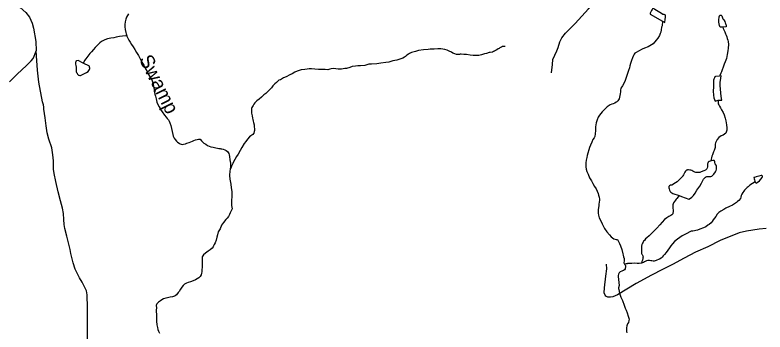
# Model space of a CAD drawing. Extents: x 2220236 to 2384410, y 720751 to 894131.
# Drawn here: x 2276098 to 2284074, y 829484 to 832849 of the extents above; entities that cross this region are included whole.
import ezdxf

# ---------------------------------------------------------------- set-up
doc = ezdxf.new("R2010")
doc.units = 0
for name, color, linetype in [('Exist Hydrographic Creek Single Shore', 7, 'Continuous'), ('Exist Hydrographic Creek Single Shore Label', 7, 'Continuous'), ('Exist Hydrographic Misc Water Feature', 7, 'Continuous'), ('Exist Hydrographic Pond Under 1500 Sq Ft', 7, 'Continuous'), ('Exist Road Non-System Type 51', 7, 'Continuous')]:
    doc.layers.add(name, color=color, linetype=linetype)

msp = doc.modelspace()

# ---------------------------------------------------------------- linework, layer by layer
at = {"layer": 'Exist Hydrographic Creek Single Shore'}
for points in [[(2277305.7, 832861.6), (2277293.8, 832843.8), (2277283.9, 832826), (2277276.3, 832805.5)], [(2277276.3, 832805.5), (2277270.4, 832777.1), (2277266.6, 832747.6), (2277266.7, 832723), (2277271.1, 832697.4), (2277277.3, 832665.4), (2277281.6, 832649.6), (2277287.7, 832627.5), (2277288.6, 832625.8)], [(2277288.6, 832625.8), (2277295.8, 832609.3), (2277308.1, 832583.4), (2277322.4, 832559.5), (2277336.7, 832537.9), (2277354.8, 832512), (2277372.9, 832484.7), (2277391.3, 832452.2), (2277411.6, 832418.3), (2277428, 832385.1), (2277448.2, 832348.7), (2277466.5, 832315.5), (2277484.8, 832277.4), (2277502.9, 832249.1), (2277517.3, 832219.3), (2277529.4, 832201.7), (2277541.4, 832177.8), (2277551.9, 832159.5), (2277560, 832139.7), (2277566.4, 832115.6), (2277572.4, 832090.2), (2277576.5, 832066.2), (2277578.9, 832039.9), (2277585.2, 832010.3), (2277591.2, 831986.5), (2277599.5, 831960.1), (2277603.7, 831940.4), (2277607.7, 831924.5), (2277618.3, 831900.7), (2277632.5, 831874.8), (2277642.7, 831856.6), (2277656.9, 831831), (2277662.9, 831822.7), (2277687.1, 831786.8), (2277705.4, 831765.1), (2277717.5, 831751), (2277729.7, 831735), (2277738, 831723.4), (2277745.8, 831705.2), (2277754.1, 831677.1), (2277762.2, 831643.5), (2277770.8, 831612.2), (2277775, 831581.6), (2277781.2, 831563.4), (2277791.3, 831541.9), (2277801.2, 831527.9), (2277815.5, 831510.2), (2277827.5, 831500.1), (2277844, 831488.3), (2277855.9, 831480.9), (2277863.8, 831478.1), (2277873.9, 831476.2), (2277890, 831476.9), (2277909.8, 831483), (2277925.6, 831489.2), (2277951.4, 831497.6), (2277985.8, 831511.6), (2278001.3, 831517.9), (2278017.2, 831524.1), (2278035.3, 831528), (2278049.5, 831530), (2278067.5, 831530.6), (2278081.3, 831512.3), (2278107.7, 831490.4), (2278127.8, 831476.9), (2278143.9, 831465), (2278161.8, 831457.1), (2278180, 831451.2), (2278204.2, 831447.4), (2278219.9, 831443.8), (2278233.9, 831440.2), (2278250.2, 831435.6), (2278264, 831433.7), (2278278, 831432.7), (2278286.2, 831430), (2278298.3, 831428.1), (2278312, 831424.5), (2278328.3, 831418.6), (2278330.2, 831418.5), (2278344.5, 831410.7), (2278356.1, 831400.6), (2278364.1, 831390.6), (2278370.4, 831379), (2278376.7, 831365.1), (2278378.9, 831347), (2278383.1, 831311.5), (2278389.3, 831275.3), (2278387.9, 831240.9), (2278385.3, 831209.8)], [(2278385.3, 831209.8), (2278384.3, 831195), (2278380.4, 831146.9), (2278383.1, 831104.9), (2278391.5, 831053.2), (2278397.9, 831013.7), (2278402.1, 830974.9), (2278404.6, 830921.7), (2278401.1, 830879.2), (2278401.4, 830847), (2278399.6, 830827.4), (2278405.8, 830791.2), (2278394.1, 830763.5), (2278386.5, 830747.3), (2278380.3, 830731), (2278368.7, 830710.9), (2278352.9, 830693.2), (2278338.8, 830677.1), (2278315.2, 830646.4), (2278295.6, 830618), (2278278.1, 830580), (2278260, 830548.2), (2278250.5, 830513.9), (2278244.4, 830489.5), (2278236.9, 830459.5), (2278227.1, 830431.8), (2278217.2, 830413.9), (2278209.7, 830397.7), (2278203.6, 830387), (2278193.8, 830375.1), (2278173.7, 830354.8), (2278152.1, 830340.5), (2278124.5, 830320.7), (2278102.4, 830302.2), (2278088.5, 830280.5), (2278088.9, 830250), (2278087.3, 830190.3), (2278087.6, 830170.6), (2278085.7, 830144.4), (2278084.3, 830123.8), (2278082, 830108.4), (2278078.4, 830092.1), (2278068.5, 830071.7), (2278054.4, 830059.8), (2278034.8, 830047.7), (2278016.9, 830037.6), (2277991.1, 830025.7), (2277965, 830017.4), (2277941.2, 830008.7), (2277921.4, 830002.5), (2277901.5, 829990.8), (2277885.4, 829976.4), (2277871.7, 829960.3), (2277858.1, 829938.3), (2277842.2, 829914), (2277832.1, 829902.1), (2277816.2, 829880.1), (2277802.5, 829867.2), (2277794.5, 829863.5), (2277772.8, 829857.4), (2277746.8, 829853), (2277718.8, 829847), (2277700.6, 829842.5), (2277678.8, 829834.7), (2277659.2, 829824.3), (2277645, 829816.4), (2277625, 829802), (2277615.3, 829794), (2277605.3, 829783.8), (2277601.5, 829775.6), (2277599.6, 829764.2), (2277601.8, 829741.8), (2277600.3, 829717.3), (2277600, 829701.9), (2277602.5, 829668), (2277602.6, 829654.3), (2277602.9, 829636.2), (2277602.7, 829613.9), (2277603.3, 829595.9), (2277603.2, 829589.3), (2277605.5, 829572.2), (2277607.5, 829558.1), (2277609.5, 829544.2), (2277611.8, 829530.1), (2277615.7, 829512), (2277624.2, 829493.7), (2277633.9, 829472.2)]]:
    msp.add_lwpolyline(points, dxfattribs=at)
at = {"layer": 'Exist Hydrographic Misc Water Feature'}
for points in [[(2282984.9, 832785.6), (2282979.9, 832734.8), (2282974.3, 832719.5), (2282968.2, 832693.4), (2282964.4, 832668.9), (2282960.5, 832653.2), (2282950.9, 832633.1), (2282933.2, 832603), (2282917.4, 832582.9), (2282883.8, 832544.3), (2282849.8, 832522), (2282829.9, 832511.6), (2282791.9, 832497.6), (2282768.4, 832487.6), (2282726.7, 832467.2), (2282702.4, 832452.9), (2282690.8, 832445), (2282680.7, 832432.7), (2282674.9, 832420.7), (2282665.2, 832394.7), (2282653.4, 832366), (2282643.9, 832334.4), (2282637.8, 832309.9), (2282632.1, 832287.8), (2282622.4, 832260.1), (2282608.7, 832217.7), (2282587.4, 832153.6), (2282571.6, 832121.1), (2282558, 832099.1), (2282550.2, 832087.1), (2282542.1, 832073.2), (2282538.4, 832052.9), (2282536.7, 832034.9), (2282532.9, 832011), (2282530.9, 831994.7), (2282526.9, 831976.7), (2282523, 831960.4), (2282515.5, 831949.1), (2282507.5, 831938.7), (2282497.7, 831929.1), (2282491.4, 831924.3), (2282477.8, 831914.8), (2282459.9, 831905.9), (2282445.7, 831903.9), (2282425.9, 831896.2), (2282394.3, 831873.8), (2282376.2, 831857.8), (2282342.7, 831821.5), (2282312.8, 831787), (2282299.2, 831765), (2282289.4, 831736.6), (2282279.6, 831706.3), (2282272.1, 831660.6), (2282270.4, 831624.5), (2282268.6, 831588.5), (2282262.8, 831560.7), (2282255.3, 831546.1), (2282243.4, 831526), (2282231.7, 831498.4), (2282217.9, 831468.2), (2282208.2, 831442.1), (2282200.5, 831417.7), (2282190.6, 831381.8), (2282182.8, 831357.4), (2282179.1, 831337.8), (2282173.3, 831309.4), (2282169.5, 831281.6), (2282167.7, 831257.7), (2282169.9, 831237.3), (2282172.3, 831211.6), (2282180.3, 831189.5), (2282192.5, 831159.7), (2282208.8, 831121.7), (2282227.4, 831088.5), (2282241.7, 831062), (2282259.7, 831028.8), (2282278.1, 831002.8), (2282290.4, 830978.9), (2282300.4, 830954.8), (2282304.7, 830936.7), (2282311.1, 830914.6), (2282313.3, 830894.8), (2282313, 830880.7), (2282311.4, 830864.4), (2282307.5, 830838.2), (2282305.6, 830824.5), (2282301.9, 830804.9), (2282300.1, 830782.6), (2282300, 830760.6), (2282300.4, 830744.9), (2282304.8, 830722.8), (2282310.8, 830694.8), (2282331, 830656.7), (2282343.3, 830633.5), (2282355.5, 830605.3), (2282367.8, 830581.1), (2282390.1, 830547.2)], [(2283624.7, 832721.5), (2283630, 832707.6), (2283636.3, 832693.3), (2283640.1, 832685.1), (2283646.3, 832671.1), (2283654.4, 832651.3), (2283660.7, 832635.4), (2283666.6, 832618.9), (2283672.8, 832601.7), (2283679, 832583.6), (2283683.2, 832567.7), (2283685.5, 832535.9), (2283683.7, 832497.2), (2283680.2, 832467.8), (2283672.5, 832429.5), (2283662.8, 832389.4), (2283651.2, 832352.9), (2283641.2, 832326.9), (2283629.7, 832296.6), (2283619.9, 832266.6), (2283609.9, 832244.5), (2283604.1, 832230.9), (2283594.4, 832208.8), (2283589.4, 832201.7)], [(2277288.6, 832625.8), (2277268, 832626.9), (2277241.7, 832623.5), (2277207.8, 832620.9), (2277173.9, 832614.1), (2277147.9, 832608.1), (2277117.9, 832603.8), (2277080.1, 832595.7), (2277052.3, 832585.5), (2277018.1, 832567.5), (2277000.5, 832553.1), (2276970.7, 832526.5), (2276948.9, 832504), (2276931.4, 832482.4), (2276911.3, 832459.8), (2276893.5, 832439.5), (2276873.9, 832413.7), (2276852, 832385.6), (2276838.5, 832365.2), (2276828.6, 832347.4), (2276823.2, 832339.3)], [(2281310.8, 832516.2), (2281304.9, 832516.3), (2281290.7, 832514), (2281282.9, 832513.5), (2281272.9, 832509.5), (2281262.6, 832503.1), (2281255.1, 832501.6), (2281247.1, 832495.2), (2281237.1, 832488.9), (2281221.1, 832479.4), (2281208.9, 832473.1), (2281197.3, 832466.7), (2281187.4, 832463), (2281177.4, 832456.7), (2281151.4, 832452.3), (2281139.2, 832450.9), (2281113.8, 832442.2), (2281091.7, 832437.8), (2281059.7, 832427.9), (2281032, 832419.3), (2280997.9, 832419.4), (2280971.6, 832418.9), (2280939.9, 832424.5), (2280897.7, 832430.3), (2280871.8, 832431.8), (2280844, 832434.1), (2280831.9, 832433.3), (2280825.9, 832431.8), (2280821.6, 832431.2), (2280811.8, 832429.8), (2280807.8, 832429.9), (2280791.8, 832430.9), (2280775.8, 832437.1), (2280755.7, 832444.7), (2280739.5, 832454.9), (2280713.5, 832466.3), (2280695.3, 832474.9), (2280669.2, 832484.3), (2280649.3, 832487.9), (2280625.4, 832491.7), (2280595.3, 832491.7), (2280555.5, 832487.6), (2280511.2, 832485.2), (2280493.4, 832484.6), (2280441.5, 832480.1), (2280389.6, 832473.7), (2280355.6, 832462.9), (2280316, 832453.2), (2280291.8, 832440.6), (2280282.2, 832434.9), (2280266.2, 832422.1), (2280250.5, 832408.6), (2280240.5, 832400.6), (2280222.2, 832391.8), (2280222.2, 832390.2), (2280158.5, 832371.2), (2280115, 832361.3), (2280074.8, 832350.6), (2280040.9, 832344.1), (2279987.3, 832337.7), (2279947.1, 832331.3), (2279889, 832329.2), (2279861.1, 832326.5), (2279839.3, 832318.8), (2279817.2, 832312.7), (2279773.5, 832310.3), (2279743.3, 832309.9), (2279717.4, 832307.2), (2279683.4, 832301.3), (2279659.7, 832293), (2279623.7, 832282.9), (2279604, 832280), (2279571.7, 832275.8), (2279569.8, 832275.8), (2279533.7, 832275.9), (2279509.8, 832279.7), (2279482, 832280.9), (2279460, 832279.1), (2279445.7, 832272.8), (2279425.9, 832266.7), (2279395.8, 832270.6), (2279357.8, 832272), (2279326, 832270.4), (2279285.7, 832275.1), (2279250, 832277.5), (2279225.7, 832277.4), (2279206, 832275.1), (2279180, 832270.8), (2279142.2, 832266), (2279100.3, 832253.7), (2279072.2, 832243.5), (2279044.6, 832225.4), (2279020.7, 832213.4), (2278982.6, 832194.5), (2278952.9, 832183), (2278920.9, 832162.3), (2278905.1, 832156.1)], [(2278905.1, 832156.1), (2278893.4, 832145.5), (2278879.3, 832133.7), (2278861.6, 832117.6), (2278839.9, 832095.8), (2278824.1, 832077.4), (2278814, 832065.2), (2278796.5, 832046.8), (2278780.5, 832030.8), (2278764.8, 832017), (2278744.7, 832000.3), (2278718.7, 831978.6), (2278693, 831956.2), (2278669.3, 831937.9), (2278649.5, 831917.7), (2278637.7, 831901.5), (2278629.9, 831889.6), (2278618, 831867.5), (2278614.1, 831855.5), (2278612.5, 831839.1), (2278612.3, 831827.6), (2278614.5, 831807.9), (2278618.8, 831778.9), (2278623.2, 831755.2), (2278627.2, 831739.4), (2278631.4, 831723.9), (2278635.4, 831709.7), (2278639.7, 831681.7), (2278639.6, 831675.2), (2278641.9, 831659.7), (2278644.2, 831643.9), (2278644.1, 831623.6), (2278642.3, 831613.8), (2278638.3, 831595.8), (2278626.8, 831579.7), (2278606.5, 831567), (2278590.9, 831554.8), (2278569, 831530.7), (2278553.4, 831506.4), (2278535.6, 831484.8), (2278509.8, 831442.7), (2278492.1, 831411.9), (2278470.7, 831373.6), (2278453, 831346.1), (2278437, 831315.3), (2278421.4, 831289.4), (2278415.4, 831273.1), (2278407.6, 831257.9), (2278401.7, 831243.2), (2278391.8, 831223.8), (2278385.3, 831209.8)], [(2283574.9, 831944.5), (2283575.1, 831924.8), (2283575.3, 831916.6), (2283575.8, 831910), (2283575.7, 831907.4), (2283581, 831894.2), (2283588.3, 831881.9), (2283599.4, 831864.3), (2283611.8, 831842.7), (2283628.2, 831812.8), (2283638.2, 831790.7), (2283650.6, 831755), (2283658.9, 831725.3), (2283665.2, 831685.1), (2283667.2, 831651.3), (2283667.6, 831625.1), (2283665.8, 831615.3), (2283656.1, 831593.5), (2283630.1, 831572.7), (2283606.3, 831565), (2283582.4, 831548.1), (2283564.6, 831528.2), (2283556.7, 831514.2), (2283548.8, 831494), (2283545.2, 831478.4), (2283545.5, 831460.3), (2283545.5, 831448.2), (2283545.4, 831443.9), (2283539.6, 831431.9), (2283533.6, 831412.4), (2283525.8, 831396.1), (2283521.6, 831385.4), (2283514.3, 831363.6), (2283508.4, 831349.6), (2283504.1, 831333.3), (2283502.5, 831317.9), (2283502.6, 831305.4), (2283503.8, 831299.8)], [(2283969.5, 831077), (2283913, 831043.7), (2283901, 831033.1), (2283893, 831026.7), (2283883, 831017.1), (2283872.9, 831006.8), (2283863.5, 830997.2), (2283857.4, 830989.1), (2283849.4, 830978.4), (2283839.6, 830964.9), (2283828, 830946.1), (2283821.8, 830932.4), (2283816.2, 830914.5), (2283812, 830902.1), (2283796.5, 830880.5), (2283782.8, 830868.3), (2283770.4, 830858.1), (2283750.8, 830843.7), (2283728.9, 830831.7), (2283695.1, 830817), (2283657, 830798.8), (2283635.4, 830784.4), (2283605.5, 830766.4), (2283583.6, 830752.1), (2283563.9, 830734.4), (2283550, 830711.8), (2283536.1, 830691.4), (2283522.3, 830673.6), (2283510.5, 830657.5), (2283500.7, 830643.9), (2283479, 830625.3), (2283467, 830617.4), (2283445, 830600.8), (2283421.1, 830588.8), (2283379.2, 830574.3), (2283357.4, 830566.5), (2283307.6, 830556.1), (2283289.5, 830553.8), (2283275.6, 830547.5), (2283241.8, 830531.2), (2283194.1, 830505), (2283142.5, 830469.9), (2283112.5, 830446), (2283089, 830419.6), (2283071.2, 830399.3), (2283057.6, 830377.6), (2283041.7, 830351.7), (2283023.8, 830327.4), (2283005.6, 830307.2), (2282992.2, 830291), (2282978.4, 830276.6), (2282968.4, 830268.6), (2282952.1, 830258.4), (2282940.5, 830252.1), (2282924.7, 830245.9), (2282915.8, 830243.4), (2282906.5, 830239.7), (2282895, 830237.3), (2282882.8, 830236.9), (2282870.7, 830237.8), (2282860.6, 830239.6), (2282846.5, 830243.2), (2282838.7, 830244.4), (2282828.5, 830243.6), (2282814.6, 830239), (2282804.7, 830235.2), (2282790.8, 830228.9), (2282780.9, 830222.6), (2282760, 830215.5)], [(2283160.6, 830931.4), (2283150.5, 830918.5), (2283136.7, 830902.4), (2283130.6, 830894.3), (2283122.5, 830883.6), (2283110.8, 830870.1), (2283100.7, 830856.2), (2283097.2, 830845.8), (2283093.3, 830833.4), (2283093.4, 830821.9), (2283093.4, 830805.5), (2283093.5, 830794), (2283095.5, 830780.2), (2283095.9, 830769.4), (2283096, 830757.9), (2283093.8, 830748.1), (2283092, 830739.9), (2283082.3, 830728), (2283072.3, 830721.7), (2283052.4, 830711.3), (2283028.5, 830697), (2283004.8, 830677.1), (2282980.9, 830650.4), (2282955.1, 830620.8), (2282923.5, 830586), (2282884, 830545.8), (2282860.2, 830521.7), (2282840.5, 830505.7), (2282817.1, 830484.9), (2282802.4, 830471.4), (2282790.6, 830456.9), (2282782.9, 830447.2), (2282776.8, 830436.5), (2282771, 830426.8), (2282765.1, 830413.2), (2282761.8, 830394.2), (2282761.2, 830380.4), (2282761.4, 830360.8), (2282762, 830342.7), (2282761.8, 830332.9), (2282761.9, 830323), (2282762.1, 830316.5), (2282764.6, 830309.9), (2282768.1, 830304.9), (2282772.3, 830300.5), (2282775.4, 830293.2), (2282776.3, 830288.9), (2282776.5, 830280.7), (2282775.6, 830270.3), (2282774.8, 830262.7), (2282770.5, 830244.8), (2282765, 830231.1), (2282762.9, 830224.6), (2282760, 830215.5)], [(2282390.1, 830547.2), (2282418.6, 830513.8), (2282438.5, 830493.7), (2282450.7, 830483.6), (2282464.6, 830474.2), (2282490.7, 830466.4), (2282506.7, 830464.4), (2282516.8, 830444.5), (2282524.9, 830424.7), (2282537.5, 830398.9), (2282549.8, 830358.6), (2282560.1, 830314.7), (2282564.3, 830299.2), (2282570.5, 830281.1), (2282574.7, 830262.9), (2282576.4, 830248.8), (2282577, 830244.9), (2282574.8, 830236.7), (2282570.9, 830221), (2282571.2, 830217.1), (2282579.1, 830202.8), (2282582.6, 830198.8)], [(2282760, 830215.5), (2282759, 830214.9), (2282734.7, 830212.7), (2282713.4, 830212.5), (2282681.9, 830213.8), (2282656, 830212.1), (2282640.9, 830211.4), (2282631.1, 830211.6), (2282625.2, 830211.7), (2282621.2, 830211.1), (2282613, 830210.3), (2282607.1, 830208.8), (2282597.2, 830207.4), (2282587.3, 830202.7), (2282582.6, 830198.8)], [(2282582.6, 830198.8), (2282585.1, 830195.5), (2282589.5, 830185.6), (2282589.7, 830179), (2282589.5, 830169.8), (2282587.7, 830161), (2282585.6, 830155.1), (2282579.5, 830144.8), (2282569.8, 830136.8), (2282563.9, 830135.3), (2282552, 830130.6), (2282531.8, 830122.8), (2282525.8, 830117), (2282522, 830110.5), (2282516.2, 830096.9), (2282512.6, 830083.8), (2282512.7, 830073), (2282516.7, 830042.8), (2282520.6, 830010.5), (2282521.2, 829976.1), (2282517.5, 829954.2), (2282516.7, 829946), (2282518.7, 829934.5), (2282527.8, 829896.6), (2282542.3, 829854.3), (2282556.7, 829818.9), (2282575.3, 829769.3), (2282587.4, 829736.9), (2282595.6, 829717.1), (2282608.1, 829687.3), (2282620.1, 829653.6), (2282626.5, 829629.5), (2282628.3, 829619.6), (2282626.7, 829604.9), (2282620.7, 829585.4), (2282612.8, 829569.1), (2282605.2, 829548.9), (2282601.5, 829529.3), (2282599.6, 829515.3), (2282601.6, 829489), (2282605.9, 829473.5)]]:
    msp.add_lwpolyline(points, dxfattribs=at)
at = {"layer": 'Exist Hydrographic Pond Under 1500 Sq Ft'}
for points in [[(2282984.9, 832785.6), (2283009.5, 832771.3), (2283011.5, 832805.7), (2283015.2, 832823.6), (2283017, 832833.4), (2283016.9, 832843.3), (2283012.8, 832849.9), (2283008.9, 832851.6), (2283002.7, 832853.4), (2282988.6, 832856), (2282973.1, 832865.5), (2282954.6, 832877.4), (2282902.1, 832908.6), (2282892.5, 832916.4), (2282886.3, 832918.1), (2282882.3, 832918.2), (2282877.3, 832914.1), (2282872.3, 832908.6), (2282865.5, 832896.3), (2282856.6, 832877.8), (2282852.7, 832868), (2282851, 832862.1), (2282850.9, 832859.8), (2282984.9, 832785.6)], [(2283624.7, 832721.5), (2283595.9, 832720.4), (2283589.7, 832738.6), (2283586.7, 832755), (2283583.2, 832774.8), (2283582.9, 832790.5), (2283583.3, 832797.1), (2283583.2, 832806.9), (2283584.8, 832820.7), (2283586.7, 832830.5), (2283588.5, 832840.3), (2283592.5, 832844.5), (2283594.5, 832846.7), (2283598.5, 832849.3), (2283604.4, 832849.1), (2283608.6, 832846.4), (2283610.6, 832844.7), (2283614.7, 832839.1), (2283618.8, 832830.8), (2283620.9, 832820.9), (2283626.9, 832809.3), (2283635.2, 832796.7), (2283645.3, 832779.4), (2283651.3, 832766.8), (2283655.4, 832759.5), (2283657.8, 832749.6), (2283659.6, 832741.4), (2283659.4, 832733.2), (2283661.5, 832723.3), (2283624.7, 832721.5)], [(2276823.2, 832339.3), (2276770.2, 832365), (2276754.2, 832364.7), (2276752.2, 832364.7), (2276750.5, 832362.1), (2276746.5, 832358.3), (2276744.8, 832354), (2276742.6, 832346.9), (2276740.6, 832342.7), (2276740.4, 832334.5), (2276742.9, 832326.2), (2276744.9, 832314.7), (2276747.2, 832296.6), (2276749.2, 832284.4), (2276749.1, 832276.9), (2276749.3, 832270.3), (2276749.4, 832262.1), (2276749.3, 832256.5), (2276749.2, 832252.3), (2276749.4, 832246.7), (2276753.6, 832240.7), (2276755.4, 832236.7), (2276757.6, 832230.8), (2276759.5, 832226.8), (2276763.6, 832220.8), (2276767.8, 832216.8), (2276772, 832210.8), (2276775.9, 832209.1), (2276786, 832208.9), (2276793.9, 832208.7), (2276815.7, 832217.4), (2276837.6, 832227.5), (2276857.5, 832239.5), (2276875.5, 832251.3), (2276883.2, 832259.3), (2276891.3, 832270), (2276895.1, 832279.8), (2276895.2, 832286.3), (2276894.9, 832288), (2276890.8, 832293.6), (2276888.9, 832297.9), (2276888.8, 832307.8), (2276823.2, 832339.3)], [(2283589.4, 832201.7), (2283548.6, 832198.2), (2283540.6, 832191.9), (2283536.5, 832183.7), (2283528.7, 832168.5), (2283526.8, 832156.1), (2283525.1, 832139.7), (2283525.4, 832120), (2283525.6, 832085.6), (2283524, 832039.7), (2283524.5, 831998), (2283528.8, 831968.4), (2283535, 831951.9), (2283541, 831940.3), (2283544.8, 831935.9), (2283553.1, 831940), (2283565, 831942.1), (2283574.9, 831944.5)], [(2283574.9, 831944.5), (2283576.8, 831944.5), (2283585.3, 831944.3), (2283594.9, 831944.7), (2283614.9, 831944.3), (2283606.2, 831984.8), (2283595.5, 832100.5), (2283597.1, 832132.6), (2283599, 832158.8), (2283602.6, 832176.8), (2283604.5, 832188.9), (2283606.7, 832197), (2283606.4, 832202.9), (2283589.4, 832201.7)], [(2283503.8, 831299.8), (2283502.4, 831299.8), (2283490.9, 831297.5), (2283481, 831295.4), (2283477.4, 831294.5), (2283472.8, 831291.3), (2283468.7, 831287.4), (2283464.9, 831277.7), (2283463.1, 831269.5), (2283463.2, 831257), (2283461.1, 831237.4), (2283458.6, 831223.7), (2283455.8, 831215.5), (2283439.8, 831202.8), (2283422.2, 831194.9), (2283395.8, 831184.6), (2283379.9, 831178.4), (2283369.7, 831176.3), (2283354.6, 831176.6), (2283337.9, 831177.6), (2283327.8, 831182.1), (2283307.7, 831191.4), (2283294.7, 831198.2), (2283285.6, 831201.7), (2283273.5, 831203.6), (2283259.4, 831205.5), (2283255.5, 831205.6), (2283249.6, 831205.1), (2283244.6, 831203.5), (2283239.6, 831201), (2283234, 831197.2), (2283228, 831191.4), (2283221.9, 831181), (2283215.3, 831167.1), (2283208.1, 831152.5), (2283200.4, 831142.8), (2283198.3, 831138.9), (2283176.5, 831113.1), (2283141, 831078.4), (2283105.1, 831056.2), (2283091.2, 831047.6), (2283085.5, 831045.1), (2283081.2, 831043.6), (2283065.1, 831041.6), (2283063.1, 831040.7), (2283060.2, 831039.1), (2283055.2, 831035.3), (2283053.5, 831033.6), (2283051.4, 831029.4), (2283051.4, 831025.5), (2283051.5, 831015.6), (2283053.5, 831003.1), (2283059.8, 830989.2), (2283066.1, 830976), (2283073.8, 830967.6), (2283094.2, 830954.1), (2283160.6, 830931.4)], [(2283160.6, 830931.4), (2283186.3, 830922.7), (2283264.4, 830893.2), (2283280.4, 830903.3), (2283296.4, 830915.5), (2283314.1, 830933.8), (2283332, 830958), (2283349.4, 830988.2), (2283381.1, 831032.4), (2283396.9, 831064.9), (2283418.7, 831104.8), (2283426.4, 831112.8), (2283434.1, 831121.5), (2283440.5, 831127.3), (2283443.8, 831129.5), (2283448.8, 831132.7), (2283454.4, 831134.2), (2283458.4, 831135.1), (2283462.3, 831135), (2283470.5, 831133.2), (2283478.3, 831133.1), (2283488.5, 831133.5), (2283498.1, 831135.9), (2283508, 831139.7), (2283516.3, 831146.1), (2283520.7, 831150.2), (2283528, 831158.3), (2283546.9, 831183.1), (2283553.1, 831197.8), (2283558, 831212.4), (2283559.2, 831222.3), (2283559.5, 831236.3), (2283557.1, 831247.9), (2283553, 831254.5), (2283545.1, 831267.8), (2283539.8, 831282.7), (2283539, 831291.5), (2283536.6, 831299.8), (2283534.7, 831304.1), (2283528.8, 831305.9), (2283518.6, 831303.5), (2283503.8, 831299.8)], [(2283969.5, 831077), (2283970.8, 831076), (2283980.7, 831063.6), (2284016.3, 831088.1), (2284042.3, 831124.7), (2284046, 831130.2), (2284045.8, 831136.7), (2284044, 831142.7), (2284041.8, 831146.7), (2284031.9, 831144.6), (2284009.8, 831138.5), (2283978.1, 831129.9), (2283961.9, 831125.3), (2283956, 831123.8), (2283958.1, 831111.7), (2283960.4, 831100.1), (2283964.4, 831083.6), (2283969.5, 831077)]]:
    msp.add_lwpolyline(points, dxfattribs=at)
at = {"layer": 'Exist Road Non-System Type 51'}
for points in [[(2275476.5, 833691.2), (2275573.1, 833629.7), (2275618.8, 833592.8), (2275639.8, 833562.9), (2275658.3, 833530.4), (2275666.5, 833508.4), (2275692.5, 833425.9), (2275718.9, 833364.4), (2275741.7, 833313.4), (2275811.9, 833213.3), (2275848.8, 833171.1), (2275889.2, 833143), (2275924.3, 833113.1), (2275966.3, 833079.5), (2276092, 832979.6), (2276153.4, 832930.4), (2276213.1, 832875.9), (2276250.9, 832825), (2276280.8, 832763.5), (2276293, 832710.8), (2276319, 832568.9), (2276324.5, 832468.3)], [(2281803, 832234.6), (2281814.6, 832322.7), (2281819.2, 832378.3), (2281840.1, 832424.7), (2281860.9, 832468.7), (2281872.5, 832505.8), (2281891, 832566.1), (2281914.2, 832607.8), (2281951.2, 832656.5), (2282053.2, 832760.8), (2282196.8, 832913.8), (2282261.6, 832987.9), (2282275.5, 833013.4), (2282282.5, 833038.9), (2282284.8, 833076), (2282277.8, 833113.1), (2282280.2, 833171), (2282277.8, 833256.8)], [(2276041.1, 832141.3), (2276121.8, 832222.1), (2276221.9, 832311.7), (2276271.1, 832364.4), (2276290.4, 832387.3), (2276300.9, 832411.9), (2276313.2, 832440), (2276324.5, 832468.3)], [(2276869.4, 829409.1), (2276869.4, 829509.2), (2276867.7, 829741.2), (2276865.9, 829878.2), (2276857.1, 829922.1), (2276837.8, 829964.3), (2276811.5, 830011.7), (2276785.1, 830057.4), (2276765.8, 830092.6), (2276739.5, 830152.3), (2276716.7, 830219.1), (2276692.1, 830317.5), (2276685.1, 830361.4), (2276648.2, 830500.2), (2276627.1, 830582.8), (2276620.1, 830626.7), (2276616.6, 830679.4), (2276614.8, 830740.9), (2276602.5, 830797.1), (2276583.2, 830876.2), (2276558.6, 830971.1), (2276532.3, 831080), (2276513, 831167.9), (2276507.7, 831213.6), (2276507.7, 831250.5), (2276506, 831299.7), (2276498.9, 831364.7), (2276488.4, 831440.2), (2276458.5, 831529.8), (2276439.2, 831598.4), (2276428.7, 831672.1), (2276419.9, 831756.5), (2276405.9, 831849.6), (2276405.4, 831870), (2276401.2, 831895.9), (2276391, 831925.9), (2276351.9, 832136.2), (2276336.1, 832262.7), (2276327.3, 832415.6), (2276324.5, 832468.3)], [(2284086.9, 830582), (2284010.5, 830575.1), (2283943.3, 830563.5), (2283876.1, 830554.2), (2283797.4, 830538), (2283595.8, 830454.6), (2283466.4, 830389), (2283335.3, 830331.7), (2283214.8, 830266.8), (2283089.7, 830201.9), (2282983.2, 830148.6), (2282867.4, 830086), (2282702.9, 830000.3), (2282506, 829877.4), (2282455, 829856.6), (2282429.6, 829851.9), (2282404.1, 829851.9), (2282387.9, 829861.2), (2282380.9, 829863.5), (2282374, 829875.1), (2282362.4, 829900.6), (2282367, 829951.6), (2282380.9, 830076.8), (2282390.2, 830155.6), (2282387.9, 830204.2)]]:
    msp.add_lwpolyline(points, dxfattribs=at)

# ---------------------------------------------------------------- texts
at = {"layer": 'Exist Hydrographic Creek Single Shore Label'}
msp.add_text('Swamp', height=150, rotation=296.63432, dxfattribs=at).set_placement((2277413.8, 832381.9))

doc.saveas('drawing.dxf')
